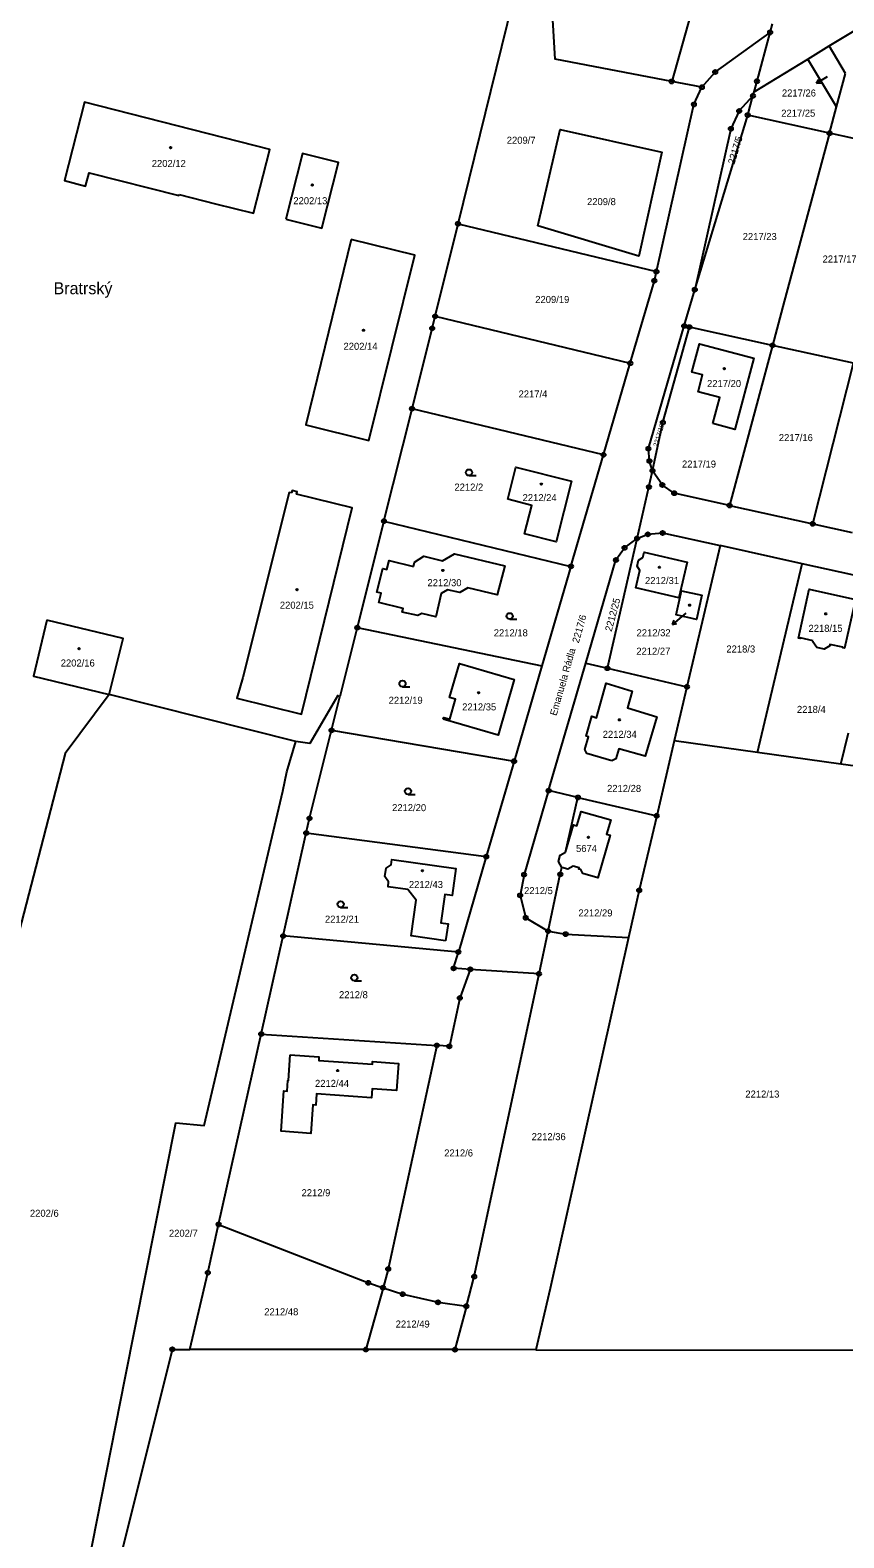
# Model space of a CAD drawing. Extents: x -733394 to -722299, y -1082822 to -1075049.
# Drawn here: x -728377 to -728180.6, y -1080424.6 to -1080060.6 of the extents above; entities that cross this region are included whole.
import ezdxf

# ---------------------------------------------------------------- set-up
doc = ezdxf.new("R2010")
doc.units = 0
for name, color, linetype in [('Hranice parcel', 7, 'Continuous'), ('Parcelní čísla', 7, 'Continuous'), ('Pop  PČ popisy', 7, 'Continuous'), ('Značky bodu BP', 7, 'Continuous'), ('Značky budov', 7, 'Continuous'), ('Značky kultur', 7, 'Continuous')]:
    doc.layers.add(name, color=color, linetype=linetype)

msp = doc.modelspace()

# ---------------------------------------------------------------- linework, layer by layer
at = {"layer": 'Hranice parcel'}
for p, q in [((-728273.72, -1080107.36), (-728260.46, -1080053.74)), ((-728198.36, -1080061.17), (-728197.79, -1080059.06)), ((-728184.1, -1080064.44), (-728177.23, -1080060.3)), ((-728189.23, -1080067.62), (-728184.1, -1080064.44)), ((-728180.13, -1080071.06), (-728184.1, -1080064.44)), ((-728202.23, -1080075.51), (-728189.23, -1080067.62)), ((-728182.3, -1080079.13), (-728189.23, -1080067.62)), ((-728182.3, -1080079.13), (-728180.13, -1080071.06)), ((-728214.84, -1080074.39), (-728222.11, -1080073)), ((-728203.78, -1080081.13), (-728202.5, -1080076.48)), ((-728202.5, -1080076.48), (-728202.23, -1080075.51)), ((-728184.01, -1080085.5), (-728182.3, -1080079.13)), ((-728216.55, -1080123.29), (-728203.78, -1080081.13)), ((-728184.01, -1080085.5), (-728203.78, -1080081.13)), ((-728165.27, -1080089.63), (-728184.01, -1080085.5)), ((-728279.25, -1080129.69), (-728273.72, -1080107.36)), ((-728273.72, -1080107.36), (-728225.81, -1080118.9)), ((-728219.1, -1080132.02), (-728216.55, -1080123.29)), ((-728279.25, -1080129.69), (-728232.13, -1080141.03)), ((-728217.84, -1080132.3), (-728219.1, -1080132.02)), ((-728197.78, -1080136.73), (-728217.84, -1080132.3)), ((-728197.78, -1080136.73), (-728208.16, -1080175.36)), ((-728178.25, -1080141.04), (-728197.78, -1080136.73)), ((-728238.59, -1080163.14), (-728232.13, -1080141.03)), ((-728188.06, -1080179.81), (-728178.25, -1080141.04)), ((-728291.62, -1080179.16), (-728284.83, -1080152)), ((-728238.59, -1080163.14), (-728284.83, -1080152)), ((-728246.45, -1080190.07), (-728238.59, -1080163.14)), ((-728208.16, -1080175.36), (-728188.06, -1080179.81)), ((-728291.62, -1080179.16), (-728298.06, -1080204.87)), ((-728291.62, -1080179.16), (-728246.45, -1080190.07)), ((-728188.06, -1080179.81), (-728178.52, -1080181.91)), ((-728237.64, -1080214.67), (-728230.48, -1080183.34)), ((-728210.45, -1080185.07), (-728218.44, -1080219.15)), ((-728190.6, -1080189.46), (-728210.45, -1080185.07)), ((-728246.45, -1080190.07), (-728253.46, -1080214.07)), ((-728201.38, -1080235), (-728190.6, -1080189.46)), ((-728170.75, -1080193.85), (-728190.6, -1080189.46)), ((-728298.06, -1080204.87), (-728302.24, -1080221.56)), ((-728298.06, -1080204.87), (-728253.46, -1080214.07)), ((-728253.46, -1080214.07), (-728260.18, -1080237.11)), ((-728251.85, -1080244.21), (-728242.87, -1080213.45)), ((-728242.87, -1080213.45), (-728237.64, -1080214.67)), ((-728237.64, -1080214.67), (-728218.44, -1080219.15)), ((-728304.26, -1080229.64), (-728302.24, -1080221.56)), ((-728218.44, -1080219.15), (-728221.5, -1080232.19)), ((-728304.26, -1080229.64), (-728260.18, -1080237.11)), ((-728221.5, -1080232.19), (-728225.75, -1080250.3)), ((-728201.38, -1080235), (-728221.5, -1080232.19)), ((-728181.27, -1080237.81), (-728179.46, -1080230.24)), ((-728181.27, -1080237.81), (-728201.38, -1080235)), ((-728260.18, -1080237.11), (-728266.91, -1080260.14)), ((-728173.03, -1080238.96), (-728181.27, -1080237.81)), ((-728244.77, -1080245.86), (-728251.85, -1080244.21)), ((-728247.81, -1080259.11), (-728244.77, -1080245.86)), ((-728244.77, -1080245.86), (-728225.75, -1080250.3)), ((-728315.95, -1080279.3), (-728310.38, -1080254.44)), ((-728310.38, -1080254.44), (-728266.91, -1080260.14)), ((-728266.91, -1080260.14), (-728273.63, -1080283.18)), ((-728321.25, -1080302.98), (-728315.95, -1080279.3)), ((-728273.63, -1080283.18), (-728315.95, -1080279.3)), ((-728254.16, -1080288.45), (-728251.96, -1080278.14)), ((-728254.16, -1080288.45), (-728270.76, -1080287.37)), ((-728331.53, -1080348.95), (-728321.25, -1080302.98)), ((-728321.25, -1080302.98), (-728278.84, -1080305.73)), ((-728291.83, -1080364.21), (-728295.98, -1080379.15)), ((-728271.71, -1080368.69), (-728274.48, -1080379.17)), ((-728295.98, -1080379.15), (-728338.46, -1080379.1)), ((-728274.48, -1080379.17), (-728295.98, -1080379.15)), ((-728254.92, -1080379.19), (-728274.48, -1080379.17)), ((-728254.92, -1080379.19), (-728173.96, -1080379.27))]:
    msp.add_line(p, q, dxfattribs=at)
for points in [[(-728201.14, -1079998.85), (-728211.23, -1080034.23), (-728222.11, -1080073)], [(-728222.11, -1080073), (-728250.25, -1080067.63), (-728252.99, -1080021.26)], [(-728214.84, -1080074.39), (-728211.62, -1080070.73), (-728198.36, -1080061.17)], [(-728202.23, -1080075.51), (-728201.52, -1080072.95), (-728198.36, -1080061.17)], [(-728225.81, -1080118.9), (-728216.76, -1080078.55), (-728214.84, -1080074.39)], [(-728202.5, -1080076.48), (-728205.83, -1080080.12), (-728207.83, -1080084.43), (-728216.55, -1080123.29)], [(-728341.1, -1080100.29), (-728332.32, -1080102.51), (-728323.1, -1080104.83), (-728319.2, -1080089.41), (-728363.94, -1080077.99), (-728368.73, -1080096.95), (-728363.67, -1080098.27), (-728362.76, -1080095.1), (-728341.15, -1080100.5), (-728341.1, -1080100.29)], [(-728254.46, -1080107.85), (-728249.02, -1080084.63), (-728224.47, -1080090.07), (-728230.1, -1080115.15), (-728254.46, -1080107.85)], [(-728184.01, -1080085.5), (-728194.94, -1080126.16), (-728197.78, -1080136.73)], [(-728315.3, -1080106.21), (-728306.65, -1080108.41), (-728302.61, -1080092.54), (-728311.29, -1080090.38), (-728315.3, -1080106.21)], [(-728299.52, -1080111.12), (-728310.51, -1080155.88), (-728295.24, -1080159.72), (-728284.15, -1080114.92), (-728299.52, -1080111.12)], [(-728232.13, -1080141.03), (-728226.31, -1080121.11), (-728225.81, -1080118.9)], [(-728284.83, -1080152), (-728279.97, -1080132.61), (-728279.25, -1080129.69)], [(-728226.76, -1080166.98), (-728227.5, -1080164.64), (-728227.75, -1080161.64), (-728219.1, -1080132.02)], [(-728226.76, -1080166.98), (-728224.25, -1080155.33), (-728217.84, -1080132.3)], [(-728212.18, -1080155.57), (-728210.53, -1080149.33), (-728215.72, -1080147.96), (-728214.65, -1080143.85), (-728217.24, -1080143.16), (-728215.39, -1080136.34), (-728202.27, -1080139.82), (-728206.9, -1080157.06), (-728212.18, -1080155.57)], [(-728261.66, -1080173.81), (-728259.8, -1080166.12), (-728246.36, -1080169.48), (-728250, -1080184.11), (-728257.64, -1080182.25), (-728255.87, -1080175.34), (-728261.66, -1080173.81)], [(-728230.48, -1080183.34), (-728227.62, -1080170.92), (-728226.76, -1080166.98)], [(-728208.16, -1080175.36), (-728221.52, -1080172.41), (-728224.38, -1080170.44), (-728226.76, -1080166.98)], [(-728313.92, -1080172.34), (-728314.51, -1080172.2), (-728325.65, -1080216.92), (-728327.15, -1080221.89), (-728311.52, -1080225.73), (-728299.27, -1080175.98), (-728312.73, -1080172.63), (-728312.58, -1080172.04), (-728313.78, -1080171.74), (-728313.92, -1080172.34)], [(-728230.48, -1080183.34), (-728227.89, -1080182.33), (-728224.32, -1080182), (-728210.45, -1080185.07)], [(-728242.87, -1080213.45), (-728235.59, -1080188.52), (-728233.51, -1080185.59), (-728230.48, -1080183.34)], [(-728284.47, -1080190.09), (-728284.21, -1080189.02), (-728281.96, -1080187.6), (-728277.44, -1080188.76), (-728274.56, -1080187.06), (-728262.45, -1080189.93), (-728264.31, -1080196.96), (-728271.37, -1080195.29), (-728273.26, -1080196.39), (-728276.29, -1080195.77), (-728277.79, -1080196.61), (-728279.09, -1080202.24), (-728282.49, -1080201.44), (-728283.4, -1080201.95), (-728287.2, -1080201.13), (-728286.97, -1080200.21), (-728292.88, -1080198.83), (-728292.32, -1080196.56), (-728293.29, -1080196.32), (-728291.87, -1080190.59), (-728290.9, -1080190.83), (-728290.36, -1080188.64), (-728284.47, -1080190.09)], [(-728230.14, -1080188.57), (-728229.13, -1080187.9), (-728228.8, -1080186.61), (-728218.36, -1080189.07), (-728220.42, -1080197.67), (-728230.77, -1080195.28), (-728229.81, -1080191.05), (-728230.46, -1080189.99), (-728230.14, -1080188.57)], [(-728219.74, -1080195.94), (-728214.82, -1080197.05), (-728216.15, -1080202.9), (-728221.03, -1080201.78), (-728219.74, -1080195.94)], [(-728187.98, -1080208.05), (-728191.11, -1080207.33), (-728191.14, -1080207.48), (-728191.53, -1080207.39), (-728188.9, -1080195.59), (-728177.75, -1080198.07), (-728180.37, -1080209.84), (-728180.79, -1080209.76), (-728180.77, -1080209.61), (-728183.9, -1080208.92), (-728183.97, -1080209.22), (-728185.31, -1080210.1), (-728187.04, -1080209.69), (-728188.02, -1080208.28), (-728187.98, -1080208.05)], [(-728372.98, -1080203.09), (-728376.23, -1080216.55), (-728357.96, -1080220.97), (-728354.62, -1080207.52), (-728372.98, -1080203.09)], [(-728277.29, -1080226.98), (-728277.18, -1080226.55), (-728275.74, -1080226.97), (-728274.32, -1080222.12), (-728275.76, -1080221.7), (-728273.38, -1080213.54), (-728260.13, -1080217.42), (-728264.06, -1080230.86), (-728277.29, -1080226.98)], [(-728236.57, -1080237.05), (-728242.62, -1080235.27), (-728243.11, -1080234.29), (-728242.24, -1080231.23), (-728242.8, -1080231.05), (-728241.39, -1080226.27), (-728240.3, -1080226.63), (-728237.93, -1080218.28), (-728231.65, -1080220.19), (-728232.77, -1080224.22), (-728225.74, -1080226.4), (-728228.56, -1080235.93), (-728234.89, -1080234.1), (-728235.6, -1080236.51), (-728236.57, -1080237.05)], [(-728312.87, -1080232.38), (-728357.96, -1080220.97), (-728368.59, -1080235.21), (-728388.61, -1080312.34), (-728393.79, -1080332.08), (-728405.84, -1080328.97), (-728420.44, -1080390.91), (-728428.25, -1080423.19), (-728428.47, -1080424.11)], [(-728302.24, -1080221.56), (-728302.77, -1080221.25), (-728309.48, -1080232.8), (-728312.87, -1080232.38)], [(-728371.09, -1080472.06), (-728370.94, -1080471.28), (-728354.13, -1080385.94), (-728341.87, -1080324.39), (-728335.02, -1080325.03), (-728316.02, -1080244.35), (-728315.03, -1080239.65), (-728312.87, -1080232.38)], [(-728310.38, -1080254.44), (-728309.59, -1080250.9), (-728304.26, -1080229.64)], [(-728251.85, -1080244.21), (-728257.77, -1080264.5), (-728258.73, -1080269.51), (-728257.37, -1080274.91), (-728251.96, -1080278.14)], [(-728247.81, -1080259.11), (-728245.85, -1080252.46), (-728245, -1080252.7), (-728244.01, -1080249.24), (-728236.86, -1080251.28), (-728237.85, -1080254.73), (-728237, -1080254.97), (-728239.95, -1080265.24), (-728243.57, -1080264.22), (-728244.1, -1080263.27), (-728244.54, -1080263.15), (-728244.46, -1080262.87), (-728245.9, -1080262.46), (-728247.23, -1080263.17), (-728248.64, -1080262.77)], [(-728225.75, -1080250.3), (-728229.97, -1080268.27), (-728232.52, -1080279.69)], [(-728276.72, -1080280.45), (-728285.05, -1080279.26), (-728283.83, -1080270.64), (-728285.82, -1080268.08), (-728290.61, -1080267.4), (-728290.48, -1080266.26), (-728291.38, -1080264.96), (-728291.11, -1080262.96), (-728289.89, -1080262.09), (-728289.68, -1080260.86), (-728274.27, -1080263.01), (-728275.17, -1080269.57), (-728276.94, -1080269.31), (-728277.89, -1080276.15), (-728276.12, -1080276.39), (-728276.72, -1080280.45)], [(-728248.64, -1080262.77), (-728249.48, -1080261.34), (-728249.06, -1080259.82), (-728247.81, -1080259.11)], [(-728251.96, -1080278.14), (-728249.02, -1080264.41), (-728248.64, -1080262.77)], [(-728232.52, -1080279.69), (-728251.5, -1080364.38), (-728254.92, -1080379.19)], [(-728251.96, -1080278.14), (-728247.72, -1080278.85), (-728232.52, -1080279.69)], [(-728270.76, -1080287.37), (-728274.78, -1080287.11), (-728273.63, -1080283.18)], [(-728270.76, -1080287.37), (-728273.28, -1080294.29), (-728275.81, -1080305.93), (-728278.84, -1080305.73)], [(-728271.71, -1080368.69), (-728269.81, -1080361.53), (-728254.16, -1080288.45)], [(-728278.84, -1080305.73), (-728290.58, -1080359.71), (-728291.83, -1080364.21)], [(-728314.27, -1080308.02), (-728307.3, -1080308.52), (-728307.31, -1080309.36), (-728294.36, -1080310.22), (-728294.37, -1080309.64), (-728288.09, -1080310.06), (-728288.55, -1080316.62), (-728294.46, -1080316.21), (-728294.61, -1080318.35), (-728307.89, -1080317.45), (-728308.07, -1080320.14), (-728308.78, -1080320.09), (-728309.27, -1080326.96), (-728316.43, -1080326.46), (-728315.75, -1080316.7), (-728314.99, -1080316.74), (-728314.81, -1080314.18), (-728314.7, -1080314.19), (-728314.27, -1080308.02)], [(-728338.46, -1080379.1), (-728334.14, -1080360.62), (-728331.53, -1080348.95)], [(-728331.53, -1080348.95), (-728295.37, -1080363.05), (-728291.83, -1080364.21)], [(-728291.83, -1080364.21), (-728287.07, -1080365.78), (-728278.55, -1080367.74), (-728271.71, -1080368.69)], [(-728366.64, -1080475.26), (-728342.71, -1080379.1), (-728338.46, -1080379.1)]]:
    msp.add_lwpolyline(points, dxfattribs=at)
at = {"layer": 'Pop  PČ popisy'}
for p, q in [((-728184.61, -1080071.9), (-728187.18, -1080073.45)), ((-728187.18, -1080073.45), (-728186.58, -1080072.5)), ((-728187.18, -1080073.45), (-728186.07, -1080073.36)), ((-728219.64, -1080202.18), (-728221.94, -1080204.11)), ((-728221.94, -1080204.11), (-728221.49, -1080203.08)), ((-728221.94, -1080204.11), (-728220.85, -1080203.85)), ((-728218.72, -1080201.39), (-728219.64, -1080202.18))]:
    msp.add_line(p, q, dxfattribs=at)
at = {"layer": 'Značky bodu BP'}
for centre, radius in [((-728198.36, -1080061.17), 0.5), ((-728198.36, -1080061.17), 0.0303), ((-728222.11, -1080073), 0.5), ((-728211.62, -1080070.73), 0.5), ((-728211.62, -1080070.73), 0.0303), ((-728201.52, -1080072.95), 0.5), ((-728201.52, -1080072.95), 0.0303), ((-728222.11, -1080073), 0.0303), ((-728214.84, -1080074.39), 0.5), ((-728214.84, -1080074.39), 0.0303), ((-728202.5, -1080076.48), 0.5), ((-728202.5, -1080076.48), 0.0303), ((-728216.76, -1080078.55), 0.5), ((-728216.76, -1080078.55), 0.0303), ((-728205.83, -1080080.12), 0.5), ((-728205.83, -1080080.12), 0.0303), ((-728203.78, -1080081.13), 0.5), ((-728203.78, -1080081.13), 0.0303), ((-728207.83, -1080084.43), 0.5), ((-728207.83, -1080084.43), 0.0303), ((-728184.01, -1080085.5), 0.5), ((-728184.01, -1080085.5), 0.0303), ((-728273.72, -1080107.36), 0.5), ((-728273.72, -1080107.36), 0.0303), ((-728225.81, -1080118.9), 0.5), ((-728225.81, -1080118.9), 0.0303), ((-728226.31, -1080121.11), 0.5), ((-728226.31, -1080121.11), 0.0303), ((-728216.55, -1080123.29), 0.5), ((-728216.55, -1080123.29), 0.0303), ((-728279.25, -1080129.69), 0.5), ((-728279.25, -1080129.69), 0.0303), ((-728279.97, -1080132.61), 0.5), ((-728279.97, -1080132.61), 0.0303), ((-728219.1, -1080132.02), 0.5), ((-728219.1, -1080132.02), 0.0303), ((-728217.84, -1080132.3), 0.5), ((-728217.84, -1080132.3), 0.0303), ((-728197.78, -1080136.73), 0.5), ((-728197.78, -1080136.73), 0.0303), ((-728232.13, -1080141.03), 0.5), ((-728232.13, -1080141.03), 0.0303), ((-728284.83, -1080152), 0.5), ((-728284.83, -1080152), 0.0303), ((-728224.25, -1080155.33), 0.5), ((-728224.25, -1080155.33), 0.0303), ((-728238.59, -1080163.14), 0.5), ((-728238.59, -1080163.14), 0.0303), ((-728227.75, -1080161.64), 0.5), ((-728227.75, -1080161.64), 0.0303), ((-728227.5, -1080164.64), 0.5), ((-728227.5, -1080164.64), 0.0303), ((-728226.76, -1080166.98), 0.5), ((-728226.76, -1080166.98), 0.0303), ((-728227.62, -1080170.92), 0.5), ((-728227.62, -1080170.92), 0.0303), ((-728224.38, -1080170.44), 0.5), ((-728224.38, -1080170.44), 0.0303), ((-728221.52, -1080172.41), 0.5), ((-728221.52, -1080172.41), 0.0303), ((-728208.16, -1080175.36), 0.5), ((-728208.16, -1080175.36), 0.0303), ((-728291.62, -1080179.16), 0.5), ((-728291.62, -1080179.16), 0.0303), ((-728227.89, -1080182.33), 0.5), ((-728224.32, -1080182), 0.5), ((-728224.32, -1080182), 0.0303), ((-728188.06, -1080179.81), 0.5), ((-728188.06, -1080179.81), 0.0303), ((-728233.51, -1080185.59), 0.5), ((-728233.51, -1080185.59), 0.0303), ((-728230.48, -1080183.34), 0.5), ((-728230.48, -1080183.34), 0.0303), ((-728227.89, -1080182.33), 0.0303), ((-728235.59, -1080188.52), 0.5), ((-728235.59, -1080188.52), 0.0303), ((-728246.45, -1080190.07), 0.5), ((-728246.45, -1080190.07), 0.0303), ((-728298.06, -1080204.87), 0.5), ((-728298.06, -1080204.87), 0.0303), ((-728237.64, -1080214.67), 0.5), ((-728237.64, -1080214.67), 0.0303), ((-728218.44, -1080219.15), 0.5), ((-728218.44, -1080219.15), 0.0303), ((-728304.26, -1080229.64), 0.5), ((-728304.26, -1080229.64), 0.0303), ((-728260.18, -1080237.11), 0.5), ((-728260.18, -1080237.11), 0.0303), ((-728251.85, -1080244.21), 0.5), ((-728251.85, -1080244.21), 0.0303), ((-728244.77, -1080245.86), 0.5), ((-728244.77, -1080245.86), 0.0303), ((-728309.59, -1080250.9), 0.5), ((-728309.59, -1080250.9), 0.0303), ((-728225.75, -1080250.3), 0.5), ((-728225.75, -1080250.3), 0.0303), ((-728310.38, -1080254.44), 0.5), ((-728310.38, -1080254.44), 0.0303), ((-728266.91, -1080260.14), 0.5), ((-728266.91, -1080260.14), 0.0303), ((-728257.77, -1080264.5), 0.5), ((-728257.77, -1080264.5), 0.0303), ((-728249.02, -1080264.41), 0.5), ((-728249.02, -1080264.41), 0.0303), ((-728258.73, -1080269.51), 0.5), ((-728258.73, -1080269.51), 0.0303), ((-728229.97, -1080268.27), 0.5), ((-728229.97, -1080268.27), 0.0303), ((-728257.37, -1080274.91), 0.5), ((-728257.37, -1080274.91), 0.0303), ((-728315.95, -1080279.3), 0.5), ((-728315.95, -1080279.3), 0.0303), ((-728251.96, -1080278.14), 0.5), ((-728251.96, -1080278.14), 0.0303), ((-728247.72, -1080278.85), 0.5), ((-728247.72, -1080278.85), 0.0303), ((-728273.63, -1080283.18), 0.5), ((-728273.63, -1080283.18), 0.0303), ((-728274.78, -1080287.11), 0.5), ((-728274.78, -1080287.11), 0.0303), ((-728270.76, -1080287.37), 0.5), ((-728270.76, -1080287.37), 0.0303), ((-728254.16, -1080288.45), 0.5), ((-728254.16, -1080288.45), 0.0303), ((-728273.28, -1080294.29), 0.5), ((-728273.28, -1080294.29), 0.0303), ((-728321.25, -1080302.98), 0.5), ((-728321.25, -1080302.98), 0.0303), ((-728278.84, -1080305.73), 0.5), ((-728278.84, -1080305.73), 0.0303), ((-728275.81, -1080305.93), 0.5), ((-728275.81, -1080305.93), 0.0303), ((-728331.53, -1080348.95), 0.5), ((-728331.53, -1080348.95), 0.0303), ((-728334.14, -1080360.62), 0.5), ((-728290.58, -1080359.71), 0.5), ((-728290.58, -1080359.71), 0.0303), ((-728334.14, -1080360.62), 0.0303), ((-728295.37, -1080363.05), 0.5), ((-728295.37, -1080363.05), 0.0303), ((-728291.83, -1080364.21), 0.5), ((-728269.81, -1080361.53), 0.5), ((-728269.81, -1080361.53), 0.0303), ((-728291.83, -1080364.21), 0.0303), ((-728287.07, -1080365.78), 0.5), ((-728287.07, -1080365.78), 0.0303), ((-728278.55, -1080367.74), 0.5), ((-728278.55, -1080367.74), 0.0303), ((-728271.71, -1080368.69), 0.5), ((-728271.71, -1080368.69), 0.0303), ((-728342.71, -1080379.1), 0.5), ((-728295.98, -1080379.15), 0.5), ((-728274.48, -1080379.17), 0.5), ((-728342.71, -1080379.1), 0.0303), ((-728295.98, -1080379.15), 0.0303), ((-728274.48, -1080379.17), 0.0303)]:
    msp.add_circle(centre, radius, dxfattribs=at)
at = {"layer": 'Značky budov'}
for centre in [(-728343.12, -1080089), (-728308.94, -1080098), (-728296.55, -1080133.06), (-728209.45, -1080142.35), (-728253.62, -1080170.21), (-728277.39, -1080191.05), (-728225.08, -1080190.28), (-728312.6, -1080195.7), (-728217.82, -1080199.44), (-728184.91, -1080201.53), (-728365.23, -1080209.93), (-728268.76, -1080220.59), (-728234.74, -1080227.12), (-728242.23, -1080255.49), (-728282.32, -1080263.56), (-728302.79, -1080311.79)]:
    msp.add_circle(centre, 0.175, dxfattribs=at)
at = {"layer": 'Značky kultur'}
for p, q in [((-728271.06, -1080168.16), (-728269.31, -1080168.16)), ((-728261.25, -1080202.83), (-728259.5, -1080202.83)), ((-728287.13, -1080219.12), (-728285.38, -1080219.12)), ((-728285.8, -1080245.12), (-728284.05, -1080245.12)), ((-728302.08, -1080272.39), (-728300.33, -1080272.39)), ((-728298.76, -1080290.14), (-728297.01, -1080290.14))]:
    msp.add_line(p, q, dxfattribs=at)
for centre in [(-728271.06, -1080167.41), (-728261.25, -1080202.08), (-728287.13, -1080218.37), (-728285.8, -1080244.37), (-728302.08, -1080271.64), (-728298.76, -1080289.39)]:
    msp.add_circle(centre, 0.75, dxfattribs=at)

# ---------------------------------------------------------------- texts
at = {"layer": 'Parcelní čísla'}
for s, p in [('2217/26', (-728195.51, -1080076.64)), ('2217/25', (-728195.67, -1080081.51)), ('2209/7', (-728261.95, -1080088.05)), ('2202/12', (-728347.68, -1080093.65)), ('2202/13', (-728313.49, -1080102.65)), ('2209/8', (-728242.57, -1080102.86)), ('2217/23', (-728204.98, -1080111.29)), ('2217/17', (-728185.69, -1080116.72)), ('2209/19', (-728255.07, -1080126.48)), ('2202/14', (-728301.38, -1080137.79)), ('2217/20', (-728213.59, -1080146.78)), ('2217/4', (-728259.1, -1080149.3)), ('2217/16', (-728196.25, -1080159.84)), ('2217/19', (-728219.64, -1080166.22)), ('2212/2', (-728274.59, -1080171.78)), ('2212/24', (-728258.13, -1080174.33)), ('2212/31', (-728228.57, -1080194.34)), ('2212/30', (-728281.1, -1080194.86)), ('2202/15', (-728316.75, -1080200.29)), ('2212/18', (-728265.09, -1080206.96)), ('2212/32', (-728230.61, -1080206.95)), ('2218/15', (-728189.09, -1080205.88)), ('2212/27', (-728230.67, -1080211.4)), ('2218/3', (-728208.92, -1080210.87)), ('2202/16', (-728369.66, -1080214.25)), ('2212/19', (-728290.48, -1080223.25)), ('2212/35', (-728272.72, -1080224.85)), ('2218/4', (-728191.88, -1080225.45)), ('2212/34', (-728238.78, -1080231.47)), ('2212/28', (-728237.73, -1080244.53)), ('2212/20', (-728289.64, -1080249.17)), ('5674', (-728245.22, -1080259.02)), ('2212/43', (-728285.58, -1080267.73)), ('2212/5', (-728257.78, -1080269.2)), ('2212/29', (-728244.64, -1080274.59)), ('2212/21', (-728305.86, -1080276.09)), ('2212/8', (-728302.46, -1080294.33)), ('2212/44', (-728308.26, -1080315.74)), ('2212/13', (-728204.34, -1080318.32)), ('2212/36', (-728255.94, -1080328.6)), ('2212/6', (-728277.06, -1080332.54)), ('2212/9', (-728311.51, -1080342.14)), ('2202/6', (-728377.1, -1080347.1)), ('2202/7', (-728343.53, -1080351.92)), ('2212/48', (-728320.51, -1080370.88)), ('2212/49', (-728288.78, -1080373.84))]:
    msp.add_text(s, height=1.7, dxfattribs=at).set_placement(p)
for s, height, rotation, p in [('2217/5', 1.7, 73, (-728206.99, -1080093.14)), ('2217/18', 1.139, 73, (-728225.53, -1080161.29)), ('2212/25', 1.7, 75, (-728236.63, -1080205.93)), ('2217/6', 1.7, 74, (-728244.58, -1080208.72))]:
    msp.add_text(s, height=height, rotation=rotation, dxfattribs=at).set_placement(p)
at = {"layer": 'Pop  PČ popisy'}
msp.add_text('Bratrský', height=2.9, dxfattribs=at).set_placement((-728371.4, -1080124.37))
msp.add_text('Emanuela Rádla', height=1.7, rotation=74, dxfattribs=at).set_placement((-728249.94, -1080226.26))

doc.saveas('drawing.dxf')
